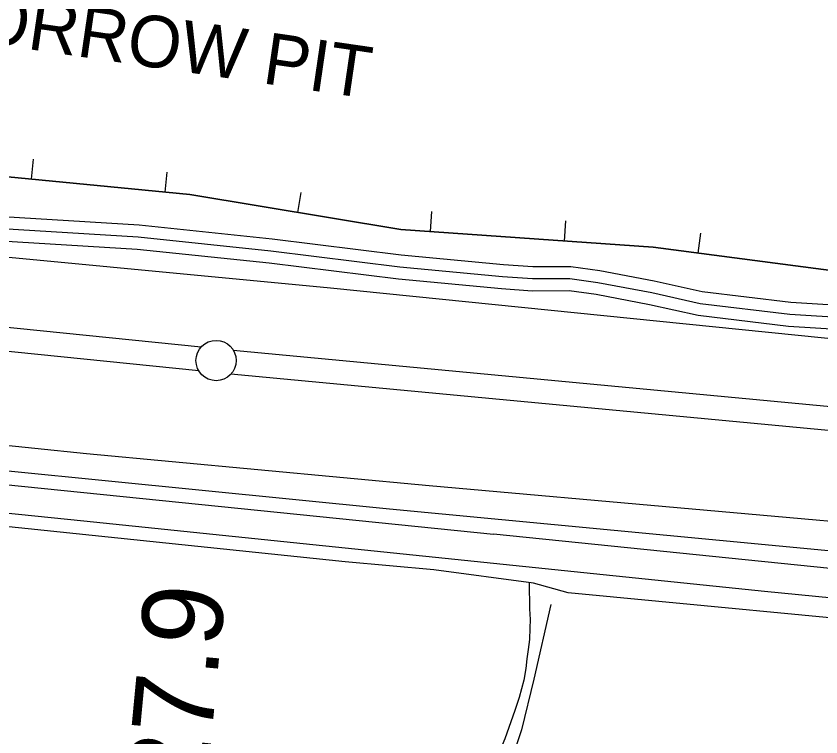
# Model space of a CAD drawing. Extents: x 3279314 to 3317160, y 734079 to 759431.
# Drawn here: x 3293545 to 3294543, y 749813 to 750708 of the extents above; entities that cross this region are included whole.
import ezdxf

# ---------------------------------------------------------------- set-up
doc = ezdxf.new("R2010")
doc.units = 0
for name, color, linetype in [('V-BORW-IDEN', 7, 'Continuous'), ('V-BORW-LINE', 7, 'Continuous'), ('V-DTCH-CNTR', 7, 'Continuous'), ('V-LEVE-TOET', 7, 'Continuous'), ('V-ROAD-CNTR', 7, 'Continuous'), ('V-SURV-IDEN', 7, 'Continuous'), ('V-SURV-LINE', 7, 'Continuous'), ('V-TOPO-SHOR', 7, 'Continuous')]:
    doc.layers.add(name, color=color, linetype=linetype)

msp = doc.modelspace()

# ---------------------------------------------------------------- linework, layer by layer
at = {"layer": 'V-BORW-LINE'}
for p, q in [((3293563.74, 750505.71), (3293566.17, 750530.59)), ((3293729.56, 750489.55), (3293731.98, 750514.43)), ((3293894.19, 750464.36), (3293898.27, 750489.03)), ((3294058.95, 750440.58), (3294060.7, 750465.52)), ((3294225.14, 750428.91), (3294226.89, 750453.85)), ((3294391, 750413.88), (3294394.24, 750438.66))]:
    msp.add_line(p, q, dxfattribs=at)
for points in [[(3294773.5, 750363.77), (3294335.27, 750421.18), (3294022.25, 750443.16), (3293760.03, 750486.58), (3293517.16, 750510.25), (3293311.11, 750565.92), (3293153.71, 750607.6), (3292988.41, 750621.12), (3292805.6, 750604.93), (3292476.37, 750599.08), (3292188.57, 750639.95)], [(3292188.57, 750639.95), (3292476.37, 750599.08), (3292805.6, 750604.93), (3292988.41, 750621.12), (3293153.71, 750607.6), (3293311.11, 750565.92), (3293517.16, 750510.25), (3293760.03, 750486.58), (3294022.25, 750443.16), (3294335.27, 750421.18), (3294773.5, 750363.77)]]:
    msp.add_lwpolyline(points, dxfattribs=at)
at = {"layer": 'V-DTCH-CNTR'}
for points in [[(3295082.77, 749939.26), (3295073.84, 749925.1), (3295070.29, 749920.24), (3295065.23, 749913.84), (3295059.4, 749907.69), (3295055.58, 749905.12), (3295050, 749901.01), (3295044.14, 749899.19), (3295036.5, 749898.9), (3294900.94, 749928.52), (3294688.44, 749948.3), (3294229.75, 749992.01), (3294186.6, 750004.01), (3294063.1, 750020.7), (3293953.15, 750030.82), (3293487.81, 750078.83), (3292934.71, 750134.02), (3292542.1, 750171.45), (3292212.99, 750206.16)], [(3294181.23, 750004.74), (3294181.67, 749972.11), (3294182.5, 749958.86), (3294182.3, 749948.15), (3294181.87, 749934.38), (3294179.89, 749921.62), (3294178.43, 749910.14), (3294176.96, 749898.15), (3294174.49, 749883.85), (3294168.74, 749862.15), (3294163.47, 749846.06), (3294150.91, 749811.06), (3294113.14, 749720.34), (3294052.81, 749606.3), (3294021.24, 749548.5), (3294007.87, 749521.66), (3293997.08, 749490.24), (3293962.81, 749316.42), (3293950.84, 749272.94)]]:
    msp.add_lwpolyline(points, dxfattribs=at)
at = {"layer": 'V-LEVE-TOET'}
for points in [[(3294715.46, 750291.27), (3293934.88, 750370.2), (3293387.5, 750422.67), (3292891.11, 750484.31), (3292439.76, 750526.76), (3292158.85, 750555.18)], [(3292289.41, 750300.99), (3292750.21, 750253.59), (3293182.68, 750211.58), (3293631.83, 750165.22), (3294057.07, 750125.39), (3294709.92, 750067.4)]]:
    msp.add_lwpolyline(points, dxfattribs=at)
at = {"layer": 'V-ROAD-CNTR'}
for points in [[(3287063.04, 752326.83), (3287267.8, 752250.43), (3287686.25, 752095.63), (3288047.69, 751959.45), (3288483.21, 751793.21), (3289271.48, 751500.19), (3289390.29, 751454.85), (3289479.01, 751419.83), (3289543.51, 751393.45), (3289598.16, 751371.77), (3289712.35, 751320.09), (3290928.13, 750767.33), (3291722.58, 750405.5), (3291886.96, 750335.48), (3291919.9, 750322.09), (3291955.61, 750310.52), (3291986.73, 750299.9), (3292011.96, 750294.14), (3292042.37, 750286.9), (3292074.59, 750280.07), (3292105.59, 750274.89), (3292168.37, 750265.25), (3292338.95, 750247.98), (3294136.95, 750064.8)], [(3294645.55, 750343.97), (3294506, 750352.61), (3294396.17, 750365.88), (3294336.45, 750379.15), (3294269.08, 750391.92), (3294232.81, 750396.9), (3294185.95, 750396.77), (3294149.32, 750399.24), (3294022.53, 750411.48), (3293862.25, 750431.22), (3293697.36, 750448.46), (3293440.59, 750464.16), (3293258.54, 750482.52), (3292942.05, 750509.03), (3292843.1, 750529.99), (3292621.25, 750547.97), (3292416.47, 750562.42), (3292263.23, 750579.27)], [(3294644.63, 750328.99), (3294504.63, 750337.67), (3294393.64, 750351.08), (3294333.43, 750364.46), (3294266.66, 750377.11), (3294231.81, 750381.89), (3294185.46, 750381.77), (3294148.09, 750384.29), (3294020.9, 750396.57), (3293860.56, 750416.32), (3293696.12, 750433.51), (3293439.37, 750449.21), (3293257.16, 750467.59), (3292939.86, 750494.16), (3292840.94, 750515.12), (3292620.12, 750533.01), (3292415.12, 750547.48), (3292262.51, 750564.25)], [(3294644.63, 750328.99), (3294504.63, 750337.67), (3294393.64, 750351.08), (3294333.43, 750364.46), (3294266.66, 750377.11), (3294231.81, 750381.89), (3294185.46, 750381.77), (3294148.09, 750384.29), (3294020.9, 750396.57), (3293860.56, 750416.32), (3293696.12, 750433.51), (3293439.37, 750449.21), (3293257.16, 750467.59), (3292939.86, 750494.16), (3292840.94, 750515.12), (3292620.12, 750533.01), (3292415.12, 750547.48), (3292262.51, 750564.25)], [(3294643.7, 750314.02), (3294503.27, 750322.72), (3294391.11, 750336.27), (3294330.41, 750349.76), (3294264.24, 750362.3), (3294230.8, 750366.89), (3294184.98, 750366.77), (3294146.86, 750369.34), (3294019.26, 750381.66), (3293858.86, 750401.41), (3293694.88, 750418.55), (3293438.16, 750434.26), (3293255.78, 750452.65), (3292937.67, 750479.29), (3292838.77, 750500.24), (3292618.98, 750518.05), (3292413.77, 750532.53), (3292261.8, 750549.24)], [(3295805.35, 749896.45), (3295183.53, 749958.33), (3294136.95, 750064.8)]]:
    msp.add_lwpolyline(points, dxfattribs=at)
at = {"layer": 'V-SURV-LINE'}
for points in [[(3292065.57, 750470.97), (3293774.44, 750297.45)], [(3293771.4, 750267.61), (3292062.53, 750441.12)], [(3293814.09, 750293.57), (3295608.3, 750124.05)], [(3295605.48, 750094.18), (3293811.26, 750263.7)]]:
    msp.add_lwpolyline(points, dxfattribs=at)
msp.add_circle((3293792.79, 750280.51), 25, dxfattribs=at)
at = {"layer": 'V-TOPO-SHOR'}
for points in [[(3290700.98, 750895.73), (3291905.04, 750350.79), (3292008.82, 750323.12), (3292144.52, 750291.52), (3292288.17, 750271.92), (3292363.99, 750260.13), (3294007.82, 750096.46), (3295523.97, 749952.44), (3295855.15, 749909.34), (3295938.98, 749881.61), (3296002.9, 749841.88), (3296042.88, 749802.08), (3296070.89, 749766.25), (3296094.87, 749746.36), (3296098.85, 749750.36), (3296098.8, 749774.29), (3296090.78, 749790.23)], [(3295030.65, 749939.31), (3294473.14, 749993.86), (3293628.78, 750080.93), (3292675.78, 750178.47), (3292135.77, 750228.97)], [(3294208.18, 749977.72), (3294187.05, 749885.13), (3294171.74, 749822), (3294154.08, 749768.54), (3294130.96, 749703.53), (3294096.8, 749637.55), (3294060.33, 749573.4), (3294044.41, 749540.18), (3294030.35, 749500.08), (3293982.24, 749288.62)]]:
    msp.add_lwpolyline(points, dxfattribs=at)

# ---------------------------------------------------------------- texts
at = {"layer": 'V-BORW-IDEN'}
msp.add_text('BORROW PIT', height=64, rotation=351.68811, dxfattribs=at).set_placement((3293434.78, 750685.38))
at = {"layer": 'V-SURV-IDEN'}
msp.add_text('3011+27.9', height=100, rotation=84.58194, dxfattribs=at).set_placement((3293744.56, 749363.93))

doc.saveas('drawing.dxf')
